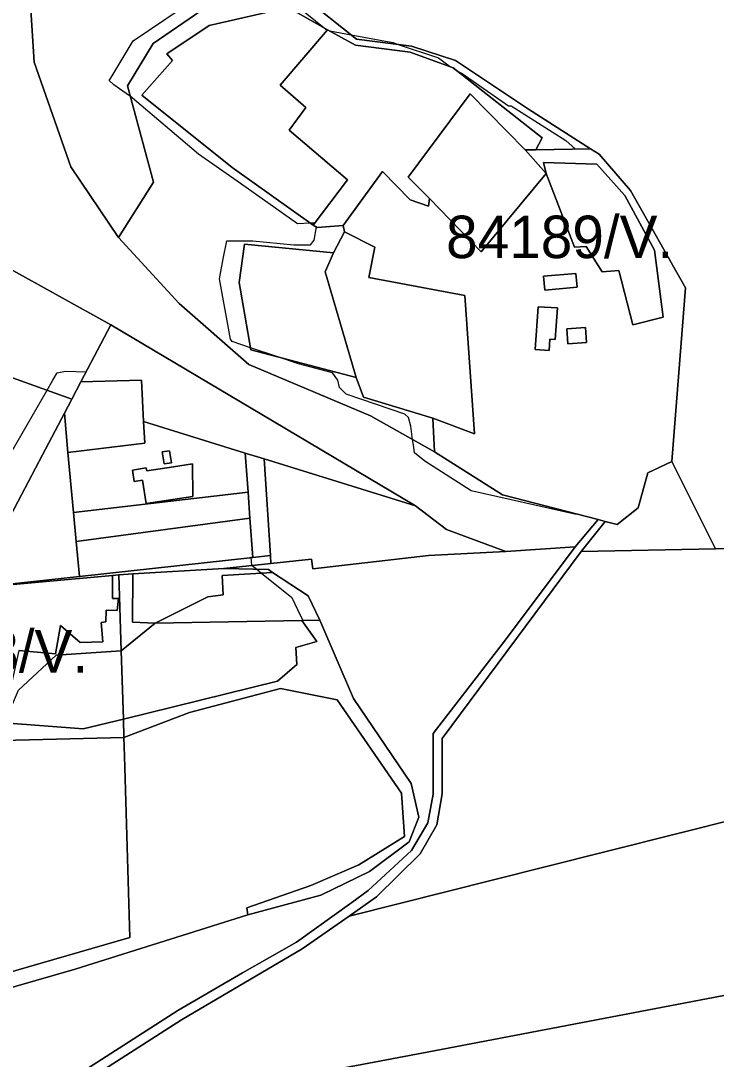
# Model space of a CAD drawing. Extents: x -477304 to -465429, y -1159113 to -1149210.
# Drawn here: x -470729.4 to -470483.6, y -1150947.2 to -1150580.4 of the extents above; entities that cross this region are included whole.
import ezdxf

# ---------------------------------------------------------------- set-up
doc = ezdxf.new("R2010")
doc.units = 0
for name, color, linetype in [('BPEJ_s', 7, 'Continuous'), ('orna_s', 7, 'Continuous'), ('ostatni_s', 7, 'Continuous'), ('PUPFL_s', 7, 'Continuous'), ('trav_porost_s', 7, 'Continuous')]:
    doc.layers.add(name, color=color, linetype=linetype)

msp = doc.modelspace()

# ---------------------------------------------------------------- linework, layer by layer
at = {"layer": 'BPEJ_s'}
for points in [[(-470635.08, -1150572.5), (-470622.21, -1150582.92), (-470621.18, -1150583.76), (-470621.03, -1150583.59), (-470620.26, -1150584.02), (-470612.67, -1150585.42), (-470597.99, -1150588.14), (-470597.22, -1150588.4), (-470596.04, -1150588.79), (-470581.78, -1150593.48), (-470577.6, -1150596.72), (-470576.61, -1150597.08), (-470575.27, -1150598.13), (-470573.46, -1150599.02), (-470557.03, -1150610.54), (-470556.18, -1150610.54), (-470536.77, -1150622.7), (-470533.52, -1150625.72), (-470528.12, -1150625.63), (-470525.01, -1150627.52), (-470513.92, -1150640.34), (-470494.54, -1150674.72), (-470499.3, -1150736.11), (-470507.84, -1150740.11), (-470511.23, -1150752.47), (-470518.68, -1150758.32), (-470522.9, -1150757.24), (-470525.39, -1150756.6), (-470531.89, -1150754.93), (-470533.57, -1150754.74), (-470570.26, -1150746.42), (-470586.68, -1150735.97), (-470590.31, -1150732.99), (-470590.58, -1150731.05), (-470590.95, -1150728.35), (-470591.59, -1150723.6), (-470592.44, -1150720.61), (-470593.73, -1150719.33), (-470614.42, -1150712.29), (-470616.76, -1150709.95), (-470617.4, -1150707.39), (-470619.32, -1150704.83), (-470631.27, -1150701.63), (-470638.58, -1150699.17), (-470648.26, -1150695.91), (-470654.73, -1150693.73), (-470655.37, -1150692.88), (-470659.21, -1150671.55), (-470657.88, -1150664.52), (-470656.66, -1150658.11), (-470647.48, -1150658.11), (-470632.98, -1150659.6), (-470627, -1150659.6), (-470625.72, -1150657.9), (-470624.98, -1150653.25), (-470626.11, -1150652.61), (-470625.64, -1150651.99), (-470625.72, -1150651.92), (-470627.01, -1150651.97), (-470631.69, -1150652.14), (-470651.77, -1150637.88), (-470666.68, -1150627.61), (-470690.76, -1150607.12), (-470691, -1150606.91), (-470693.36, -1150605.28), (-470696.55, -1150603.08), (-470698.2, -1150601.55), (-470697.74, -1150600.79), (-470697.18, -1150599.88), (-470692.56, -1150592.21), (-470689.72, -1150587.5), (-470673.51, -1150576.62)], [(-470635.08, -1150572.5), (-470622.21, -1150582.92), (-470621.18, -1150583.76), (-470621.03, -1150583.59), (-470620.26, -1150584.02), (-470612.67, -1150585.42), (-470597.99, -1150588.14), (-470597.22, -1150588.4), (-470596.04, -1150588.79), (-470581.78, -1150593.48), (-470577.6, -1150596.72), (-470576.61, -1150597.08), (-470575.27, -1150598.13), (-470573.46, -1150599.02), (-470557.03, -1150610.54), (-470556.18, -1150610.54), (-470536.77, -1150622.7), (-470533.52, -1150625.72), (-470528.12, -1150625.63), (-470525.01, -1150627.52), (-470513.92, -1150640.34), (-470494.54, -1150674.72), (-470499.3, -1150736.11), (-470507.84, -1150740.11), (-470511.23, -1150752.47), (-470518.68, -1150758.32), (-470522.9, -1150757.24), (-470525.39, -1150756.6), (-470531.89, -1150754.93), (-470533.57, -1150754.74), (-470570.26, -1150746.42), (-470586.68, -1150735.97), (-470590.31, -1150732.99), (-470590.58, -1150731.05), (-470590.95, -1150728.35), (-470591.59, -1150723.6), (-470592.44, -1150720.61), (-470593.73, -1150719.33), (-470614.42, -1150712.29), (-470616.76, -1150709.95), (-470617.4, -1150707.39), (-470619.32, -1150704.83), (-470631.27, -1150701.63), (-470638.58, -1150699.17), (-470648.26, -1150695.91), (-470654.73, -1150693.73), (-470655.37, -1150692.88), (-470659.21, -1150671.55), (-470657.88, -1150664.52), (-470656.66, -1150658.11), (-470647.48, -1150658.11), (-470632.98, -1150659.6), (-470627, -1150659.6), (-470625.72, -1150657.9), (-470624.98, -1150653.25), (-470626.11, -1150652.61), (-470625.64, -1150651.99), (-470625.72, -1150651.92), (-470627.01, -1150651.97), (-470631.69, -1150652.14), (-470651.77, -1150637.88), (-470666.68, -1150627.61), (-470690.76, -1150607.12)], [(-470690.76, -1150607.12), (-470691, -1150606.91), (-470693.36, -1150605.28), (-470696.55, -1150603.08), (-470698.2, -1150601.55), (-470697.74, -1150600.79), (-470697.18, -1150599.88), (-470692.56, -1150592.21), (-470689.72, -1150587.5), (-470673.51, -1150576.62)], [(-470737.93, -1150741.52), (-470720.14, -1150710.93), (-470718.06, -1150707.35), (-470716.6, -1150704.83), (-470713.61, -1150704.19), (-470706.29, -1150704.39), (-470697.57, -1150687.88), (-470644.3, -1150719.52), (-470589.96, -1150751.77), (-470643.45, -1150735.18), (-470641.22, -1150769.27), (-470647.47, -1150769.96), (-470648.17, -1150770.04), (-470647.91, -1150772.66), (-470647.71, -1150772.82), (-470646.05, -1150774.16), (-470644.4, -1150775.49), (-470633.61, -1150784.18), (-470631.58, -1150788.35), (-470629.71, -1150792.2), (-470623.73, -1150792.15), (-470611.85, -1150819.79), (-470591.44, -1150849.82), (-470588.78, -1150861.73), (-470592.15, -1150870.41), (-470606.15, -1150880.94), (-470623.34, -1150889.25), (-470649.17, -1150896.23), (-470710.17, -1150915.42), (-470745.1, -1150925.35)], [(-470737.93, -1150741.52), (-470720.14, -1150710.93), (-470718.06, -1150707.35), (-470716.6, -1150704.83), (-470713.61, -1150704.19), (-470706.29, -1150704.39), (-470697.57, -1150687.88), (-470644.3, -1150719.52), (-470589.96, -1150751.77), (-470643.45, -1150735.18), (-470641.22, -1150769.27), (-470647.47, -1150769.96)], [(-470647.47, -1150769.96), (-470648.17, -1150770.04), (-470647.91, -1150772.66), (-470647.71, -1150772.82), (-470646.05, -1150774.16), (-470644.4, -1150775.49), (-470633.61, -1150784.18), (-470631.58, -1150788.35), (-470629.71, -1150792.2), (-470623.73, -1150792.15), (-470611.85, -1150819.79), (-470591.44, -1150849.82), (-470588.78, -1150861.73), (-470592.15, -1150870.41), (-470606.15, -1150880.94), (-470623.34, -1150889.25), (-470649.17, -1150896.23), (-470710.17, -1150915.42), (-470745.1, -1150925.35)]]:
    msp.add_lwpolyline(points, dxfattribs=at)
at = {"layer": 'orna_s'}
for points in [[(-470711.4, -1150714.06), (-470708.16, -1150707.93), (-470686.72, -1150707.37), (-470686.01, -1150721.95), (-470685.64, -1150729.67), (-470712.76, -1150732.87), (-470714.04, -1150719.04)], [(-470649.12, -1150746.94), (-470648.46, -1150756.12), (-470709.86, -1150764.32), (-470710.8, -1150754.12)]]:
    msp.add_lwpolyline(points, close=True, dxfattribs=at)
at = {"layer": 'ostatni_s'}
for points in [[(-470544.65, -1150670.7), (-470533.3, -1150669.66), (-470532.85, -1150674.55), (-470544.2, -1150675.59)], [(-470546.62, -1150681.46), (-470539.79, -1150681.84), (-470540.52, -1150693.05), (-470542.42, -1150692.95), (-470542.64, -1150696.84), (-470547.61, -1150696.56)], [(-470536.4, -1150689.24), (-470529.88, -1150688.79), (-470529.52, -1150694.07), (-470536.04, -1150694.52)], [(-470676.19, -1150736.53), (-470678.76, -1150736.93), (-470679.43, -1150732.69), (-470676.86, -1150732.28)], [(-470685.17, -1150750.93), (-470686.43, -1150742.67), (-470689.4, -1150743.12), (-470690.01, -1150739.12), (-470685.07, -1150738.37), (-470684.92, -1150739.38), (-470675.49, -1150737.94), (-470668.77, -1150736.91), (-470668.64, -1150748.41)], [(-470641.22, -1150769.27), (-470641.03, -1150772.1), (-470657.64, -1150773.89), (-470689.79, -1150775.83), (-470694.73, -1150776.13), (-470696.97, -1150776.34), (-470746.56, -1150780.81), (-470708.72, -1150776.67), (-470647.47, -1150769.96)], [(-470658.25, -1150776.33), (-470657.87, -1150783.23), (-470663.27, -1150783.89), (-470681.97, -1150793.18), (-470689.96, -1150792.82), (-470689.79, -1150775.83), (-470657.64, -1150773.89), (-470641.86, -1150774.26), (-470640.43, -1150775.25)], [(-470681.97, -1150793.18), (-470663.27, -1150783.89), (-470657.87, -1150783.23), (-470658.25, -1150776.33), (-470640.43, -1150775.25), (-470627.89, -1150783.52), (-470623.73, -1150792.15), (-470630.09, -1150792.2)]]:
    msp.add_lwpolyline(points, close=True, dxfattribs=at)
msp.add_lwpolyline([(-470707.21, -1150951.27), (-470673.91, -1150930), (-470651.1, -1150916.65), (-470631.97, -1150905.89), (-470612.49, -1150891.81), (-470606.66, -1150887.58), (-470591.37, -1150873.47), (-470585.63, -1150863.7), (-470583.7, -1150853.62), (-470583.68, -1150832.22), (-470558.17, -1150799.04), (-470533.47, -1150766.28), (-470525.39, -1150756.6), (-470522.9, -1150757.24), (-470531.41, -1150767.86), (-470580.55, -1150833.98), (-470580.45, -1150853.44), (-470582.42, -1150864.43), (-470588.26, -1150874.71), (-470603.68, -1150889.89), (-470613.41, -1150896.69), (-470629.94, -1150908.25), (-470672.63, -1150933.25), (-470704.45, -1150953.63)], dxfattribs=at)
at = {"layer": 'PUPFL_s'}
for points in [[(-470397.28, -1150766.51), (-470483.91, -1150767), (-470499.3, -1150736.11), (-470494.54, -1150674.72), (-470513.92, -1150640.34), (-470525.01, -1150627.52), (-470528.12, -1150625.63), (-470549.99, -1150611.67), (-470575.81, -1150594.43), (-470591.33, -1150589.37), (-470610.76, -1150586.96), (-470629.72, -1150571.73), (-470668.85, -1150549.16), (-470687.75, -1150434.17), (-470749.34, -1150352.65), (-470722.92, -1150312.83), (-470710.19, -1150302.79), (-470691.19, -1150372.24), (-470650.87, -1150430.81), (-470600.31, -1150517.34), (-470533.72, -1150531.85), (-470454.26, -1150551.2)], [(-470727.34, -1150554.26), (-470724.75, -1150595.04), (-470711.79, -1150632.05), (-470694.91, -1150656.96), (-470673.49, -1150680.34), (-470648.81, -1150701.86), (-470605.83, -1150719.94), (-470583.23, -1150732.71), (-470559.18, -1150747.93), (-470525.39, -1150756.6), (-470533.47, -1150766.28), (-470558.03, -1150767.86), (-470579.01, -1150760.09), (-470589.96, -1150751.77), (-470644.3, -1150719.52), (-470697.57, -1150687.88), (-470734.08, -1150667.6), (-470774.98, -1150662.64), (-470804.57, -1150659.06), (-470791.6, -1150636.32), (-470771.63, -1150607.76), (-470762.29, -1150569.9)], [(-470629.72, -1150571.73), (-470610.76, -1150586.96), (-470591.33, -1150589.37), (-470575.81, -1150594.43), (-470549.99, -1150611.67), (-470528.12, -1150625.63), (-470547.44, -1150625.97), (-470545.15, -1150621.78), (-470576.61, -1150597.08), (-470591.77, -1150591.54), (-470611.14, -1150589.1), (-470621.03, -1150583.59), (-470634.9, -1150575.73), (-470662.88, -1150582.13), (-470677.78, -1150592.07), (-470675.76, -1150594.51), (-470686.7, -1150606.72), (-470654.73, -1150632.23), (-470626.11, -1150652.61), (-470624.64, -1150653.45), (-470615.53, -1150652.73), (-470614.98, -1150655.01), (-470618.88, -1150662.39), (-470650.36, -1150659.38), (-470652.22, -1150672.89), (-470648.13, -1150696.68), (-470610.89, -1150706.39), (-470608.32, -1150713.38), (-470583.85, -1150720.77), (-470583.23, -1150732.71), (-470605.83, -1150719.94), (-470648.81, -1150701.86), (-470673.49, -1150680.34), (-470694.91, -1150656.96), (-470682.5, -1150637.46), (-470691.76, -1150603.44), (-470682.68, -1150588.48), (-470665.79, -1150576.91)], [(-470745.1, -1150925.35), (-470710.17, -1150915.42), (-470649.17, -1150896.23), (-470623.34, -1150889.25), (-470606.15, -1150880.94), (-470592.15, -1150870.41), (-470588.78, -1150861.73), (-470591.44, -1150849.82), (-470611.85, -1150819.79), (-470623.73, -1150792.15), (-470627.89, -1150783.52), (-470640.43, -1150775.25), (-470641.86, -1150774.26), (-470657.64, -1150773.89), (-470641.03, -1150772.1), (-470626.67, -1150770.55), (-470626.2, -1150774.03), (-470585.36, -1150769.24), (-470558.03, -1150767.86), (-470533.47, -1150766.28), (-470558.17, -1150799.04), (-470583.68, -1150832.22), (-470583.7, -1150853.62), (-470585.63, -1150863.7), (-470591.37, -1150873.47), (-470606.66, -1150887.58), (-470612.49, -1150891.81), (-470631.97, -1150905.89), (-470651.1, -1150916.65), (-470673.91, -1150930), (-470707.21, -1150951.27)], [(-470655.1, -1150957.75), (-470583.28, -1150944.22), (-470502.47, -1150928.8), (-470426.01, -1150914.2), (-470500.38, -1151054.69)]]:
    msp.add_lwpolyline(points, dxfattribs=at)
for points in [[(-470724.75, -1150595.04), (-470727.34, -1150554.26), (-470725.72, -1150540.56), (-470723.03, -1150536.3), (-470701.6, -1150538.45), (-470682.01, -1150542.89), (-470674.35, -1150546.01), (-470668.85, -1150549.16), (-470629.72, -1150571.73), (-470665.79, -1150576.91), (-470682.68, -1150588.48), (-470691.76, -1150603.44), (-470682.5, -1150637.46), (-470694.91, -1150656.96), (-470711.79, -1150632.05)], [(-470614.02, -1150636.66), (-470626.11, -1150652.61), (-470654.73, -1150632.23), (-470686.7, -1150606.72), (-470675.76, -1150594.51), (-470677.78, -1150592.07), (-470662.88, -1150582.13), (-470634.9, -1150575.73), (-470621.03, -1150583.59), (-470637.77, -1150603.18), (-470628.67, -1150611.02), (-470634.53, -1150619.03)], [(-470778.51, -1150681.64), (-470774.98, -1150662.64), (-470734.08, -1150667.6), (-470697.57, -1150687.88), (-470708.16, -1150707.93), (-470711.4, -1150714.06), (-470779.97, -1150689.51)], [(-470618.88, -1150662.39), (-470621.87, -1150669.08), (-470610.89, -1150706.39), (-470648.13, -1150696.68), (-470652.22, -1150672.89), (-470650.36, -1150659.38)], [(-470721.81, -1150733.69), (-470746.56, -1150780.81), (-470797.47, -1150783.8), (-470779.97, -1150689.51), (-470711.4, -1150714.06), (-470714.04, -1150719.04)], [(-470626.67, -1150770.55), (-470641.03, -1150772.1), (-470641.22, -1150769.27), (-470643.45, -1150735.18), (-470589.96, -1150751.77), (-470579.01, -1150760.09), (-470558.03, -1150767.86), (-470585.36, -1150769.24), (-470626.2, -1150774.03)], [(-470507.84, -1150740.11), (-470499.3, -1150736.11), (-470483.91, -1150767), (-470531.41, -1150767.86), (-470522.9, -1150757.24), (-470518.68, -1150758.32), (-470511.23, -1150752.47)], [(-470603.68, -1150889.89), (-470588.26, -1150874.71), (-470582.42, -1150864.43), (-470580.45, -1150853.44), (-470580.55, -1150833.98), (-470531.41, -1150767.86), (-470483.91, -1150767), (-470397.28, -1150766.51), (-470334.97, -1150765.48), (-470334.42, -1150769.19), (-470348.51, -1150806.33), (-470336.63, -1150827.29), (-470366.97, -1150835.41), (-470405.76, -1150844.61), (-470475.24, -1150861.98), (-470544.6, -1150879.32), (-470613.41, -1150896.69)], [(-470694.88, -1150784.46), (-470695.41, -1150788.72), (-470699.28, -1150788.58), (-470699.35, -1150792.68), (-470701, -1150792.97), (-470700.43, -1150799.73), (-470708.48, -1150800.01), (-470715.38, -1150793.97), (-470717.16, -1150804.03), (-470730.16, -1150802.82), (-470733.17, -1150816.7), (-470739.73, -1150831.23), (-470762.83, -1150830.98), (-470763.64, -1150821.23), (-470770.11, -1150806.7), (-470783.08, -1150794.34), (-470798.03, -1150785.42), (-470797.47, -1150783.8), (-470746.56, -1150780.81), (-470696.97, -1150776.34), (-470696.97, -1150784.49)], [(-470613.41, -1150896.69), (-470544.6, -1150879.32), (-470475.24, -1150861.98), (-470405.76, -1150844.61), (-470366.97, -1150835.41), (-470336.63, -1150827.29), (-470329.58, -1150839.72), (-470327.73, -1150895.68), (-470426.01, -1150914.2), (-470502.47, -1150928.8), (-470583.28, -1150944.22), (-470655.1, -1150957.75), (-470717.41, -1150969.4), (-470704.45, -1150953.63), (-470672.63, -1150933.25), (-470629.94, -1150908.25)]]:
    msp.add_lwpolyline(points, close=True, dxfattribs=at)
at = {"layer": 'trav_porost_s'}
for points in [[(-470621.03, -1150583.59), (-470611.14, -1150589.1), (-470591.77, -1150591.54), (-470576.61, -1150597.08), (-470545.15, -1150621.78), (-470547.44, -1150625.97), (-470551.19, -1150626.05), (-470570.61, -1150606.28), (-470592.52, -1150635.73), (-470585.02, -1150643.23), (-470585.28, -1150645.92), (-470591.76, -1150643.65), (-470601.56, -1150633.71), (-470615.53, -1150652.73), (-470624.64, -1150653.45), (-470626.11, -1150652.61), (-470614.02, -1150636.66), (-470634.53, -1150619.03), (-470628.67, -1150611.02), (-470637.77, -1150603.18)], [(-470551.19, -1150626.05), (-470543.7, -1150634.34), (-470566.78, -1150662.11), (-470585.02, -1150643.23), (-470592.52, -1150635.73), (-470570.61, -1150606.28)], [(-470615.53, -1150652.73), (-470601.56, -1150633.71), (-470591.76, -1150643.65), (-470585.28, -1150645.92), (-470585.02, -1150643.23), (-470566.78, -1150662.11), (-470543.7, -1150634.34), (-470533.7, -1150660.43), (-470529.62, -1150660.22), (-470524, -1150669.08), (-470518.07, -1150668.66), (-470513.1, -1150687.86), (-470502.45, -1150685.08), (-470505.42, -1150661.48), (-470515.98, -1150642.16), (-470525.85, -1150631.06), (-470544.75, -1150630.56), (-470543.7, -1150634.34), (-470551.19, -1150626.05), (-470547.44, -1150625.97), (-470528.12, -1150625.63), (-470525.01, -1150627.52), (-470513.92, -1150640.34), (-470494.54, -1150674.72), (-470499.3, -1150736.11), (-470507.84, -1150740.11), (-470511.23, -1150752.47), (-470518.68, -1150758.32), (-470522.9, -1150757.24), (-470525.39, -1150756.6), (-470559.18, -1150747.93), (-470583.23, -1150732.71), (-470583.85, -1150720.77), (-470569.03, -1150726.35), (-470572.48, -1150677.5), (-470606.38, -1150671.1), (-470604.28, -1150660.41), (-470614.98, -1150655.01)], [(-470502.45, -1150685.08), (-470513.1, -1150687.86), (-470518.07, -1150668.66), (-470524, -1150669.08), (-470529.62, -1150660.22), (-470533.7, -1150660.43), (-470543.7, -1150634.34), (-470544.75, -1150630.56), (-470525.85, -1150631.06), (-470515.98, -1150642.16), (-470505.42, -1150661.48)], [(-470572.48, -1150677.5), (-470569.03, -1150726.35), (-470583.85, -1150720.77), (-470608.32, -1150713.38), (-470610.89, -1150706.39), (-470621.87, -1150669.08), (-470618.88, -1150662.39), (-470614.98, -1150655.01), (-470604.28, -1150660.41), (-470606.38, -1150671.1)], [(-470544.65, -1150670.7), (-470544.2, -1150675.59), (-470532.85, -1150674.55), (-470533.3, -1150669.66)], [(-470542.42, -1150692.95), (-470540.52, -1150693.05), (-470539.79, -1150681.84), (-470546.62, -1150681.46), (-470547.61, -1150696.56), (-470542.64, -1150696.84)], [(-470589.96, -1150751.77), (-470643.45, -1150735.18), (-470650.11, -1150733.13), (-470686.01, -1150721.95), (-470686.72, -1150707.37), (-470708.16, -1150707.93), (-470697.57, -1150687.88), (-470644.3, -1150719.52)], [(-470529.88, -1150688.79), (-470536.4, -1150689.24), (-470536.04, -1150694.52), (-470529.52, -1150694.07)], [(-470712.76, -1150732.87), (-470710.8, -1150754.12), (-470709.86, -1150764.32), (-470708.72, -1150776.67), (-470746.56, -1150780.81), (-470721.81, -1150733.69), (-470714.04, -1150719.04)], [(-470649.12, -1150746.94), (-470710.8, -1150754.12), (-470712.76, -1150732.87), (-470685.64, -1150729.67), (-470686.01, -1150721.95), (-470650.11, -1150733.13)], [(-470676.19, -1150736.53), (-470676.86, -1150732.28), (-470679.43, -1150732.69), (-470678.76, -1150736.93)], [(-470648.46, -1150756.12), (-470649.12, -1150746.94), (-470650.11, -1150733.13), (-470643.45, -1150735.18), (-470641.22, -1150769.27), (-470647.47, -1150769.96)], [(-470668.64, -1150748.41), (-470668.77, -1150736.91), (-470675.49, -1150737.94), (-470684.92, -1150739.38), (-470685.07, -1150738.37), (-470690.01, -1150739.12), (-470689.4, -1150743.12), (-470686.43, -1150742.67), (-470685.17, -1150750.93)], [(-470709.86, -1150764.32), (-470648.46, -1150756.12), (-470647.47, -1150769.96), (-470708.72, -1150776.67)], [(-470689.96, -1150792.82), (-470681.97, -1150793.18), (-470693.92, -1150802.97), (-470694.73, -1150776.13), (-470689.79, -1150775.83)], [(-470632.24, -1150801.81), (-470631.83, -1150807.77), (-470638.76, -1150813.65), (-470693.19, -1150827.06), (-470693.92, -1150802.97), (-470681.97, -1150793.18), (-470630.09, -1150792.2), (-470624.83, -1150799.66)], [(-470632.24, -1150801.81), (-470624.83, -1150799.66), (-470630.09, -1150792.2), (-470623.73, -1150792.15), (-470611.85, -1150819.79), (-470591.44, -1150849.82), (-470588.78, -1150861.73), (-470592.15, -1150870.41), (-470606.15, -1150880.94), (-470623.34, -1150889.25), (-470649.17, -1150896.23), (-470649.54, -1150893.76), (-470626.98, -1150885.84), (-470609.97, -1150878.58), (-470593.86, -1150868.51), (-470594.85, -1150853.19), (-470617.62, -1150820.24), (-470637.6, -1150816.24), (-470669.84, -1150824.78), (-470692.99, -1150833.56), (-470693.19, -1150827.06), (-470638.76, -1150813.65), (-470631.83, -1150807.77)], [(-470693.19, -1150827.06), (-470707.44, -1150830.57), (-470735.21, -1150828.4), (-470730.28, -1150816.9), (-470716.95, -1150804.48), (-470693.92, -1150802.97)], [(-470692.79, -1150840.18), (-470692.99, -1150833.56), (-470669.84, -1150824.78), (-470637.6, -1150816.24), (-470617.62, -1150820.24), (-470594.85, -1150853.19), (-470593.86, -1150868.51), (-470609.97, -1150878.58), (-470626.98, -1150885.84), (-470649.54, -1150893.76), (-470649.17, -1150896.23), (-470710.17, -1150915.42), (-470745.1, -1150925.35), (-470782.79, -1150938.37), (-470781.05, -1150932.54), (-470749.21, -1150921.1), (-470690.85, -1150904.19)], [(-470692.79, -1150840.18), (-470690.85, -1150904.19), (-470749.21, -1150921.1), (-470781.05, -1150932.54), (-470769.58, -1150894.02), (-470762.88, -1150836.69), (-470735.85, -1150834.68), (-470692.99, -1150833.56)]]:
    msp.add_lwpolyline(points, close=True, dxfattribs=at)
for points in [[(-470730.16, -1150802.82), (-470717.16, -1150804.03), (-470715.38, -1150793.97), (-470708.48, -1150800.01), (-470700.43, -1150799.73), (-470701, -1150792.97), (-470699.35, -1150792.68), (-470699.28, -1150788.58), (-470695.41, -1150788.72), (-470694.88, -1150784.46), (-470696.97, -1150784.49), (-470696.97, -1150776.34), (-470694.73, -1150776.13), (-470693.92, -1150802.97), (-470716.95, -1150804.48), (-470730.28, -1150816.9)], [(-470735.21, -1150828.4), (-470707.44, -1150830.57), (-470693.19, -1150827.06), (-470692.99, -1150833.56), (-470735.85, -1150834.68)]]:
    msp.add_lwpolyline(points, dxfattribs=at)

# ---------------------------------------------------------------- texts
at = {"layer": 'BPEJ_s'}
for s, p in [('84189/V.', (-470579.13, -1150664.27)), ('84168/V.', (-470785.93, -1150810.64))]:
    msp.add_text(s, height=15, dxfattribs=at).set_placement(p)

doc.saveas('drawing.dxf')
